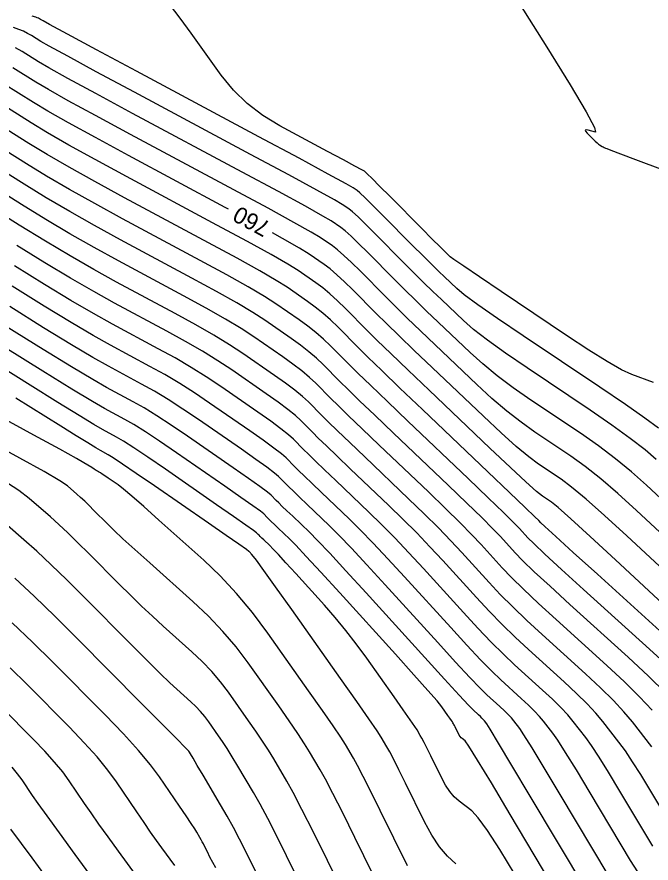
# Model space of a CAD drawing. Extents: x 2082232 to 2083549, y 592624 to 593832.
# Drawn here: x 2082458.68 to 2082485.39, y 593280.84 to 593316.49 of the extents above; entities that cross this region are included whole.
import ezdxf

# ---------------------------------------------------------------- set-up
doc = ezdxf.new("R2010")
doc.units = 0
doc.layers.add('DT_X_Contour_Major', color=7, linetype='Continuous')
doc.layers.add('DT_X_Contour_Minor', color=7, linetype='Continuous')

msp = doc.modelspace()

# ---------------------------------------------------------------- linework, layer by layer
at = {"layer": 'DT_X_Contour_Major'}
for points in [[(2082485.485, 593301.087), (2082484.572, 593301.429), (2082484.143, 593301.628), (2082483.541, 593301.968), (2082482.768, 593302.45), (2082481.822, 593303.073), (2082479.069, 593304.924), (2082478.16, 593305.536), (2082477.5, 593305.985), (2082477.087, 593306.269), (2082476.922, 593306.39), (2082476.813, 593306.494), (2082476.715, 593306.591), (2082476.502, 593306.804), (2082476.174, 593307.134), (2082475.731, 593307.58), (2082474.397, 593308.925), (2082473.957, 593309.368), (2082473.638, 593309.687), (2082473.439, 593309.884), (2082473.362, 593309.958), (2082473.315, 593309.99), (2082473.205, 593310.051), (2082472.911, 593310.211), (2082472.432, 593310.469), (2082471.768, 593310.825), (2082469.753, 593311.905), (2082469.032, 593312.343), (2082468.381, 593312.844), (2082467.799, 593313.41), (2082467.288, 593314.039), (2082466.016, 593315.804), (2082465.553, 593316.44), (2082465.115, 593317.025)], [(2082467.596, 593308.394), (2082467.458, 593308.468), (2082463.385, 593310.652), (2082461.989, 593311.406), (2082460.857, 593312.029), (2082459.988, 593312.522), (2082459.384, 593312.884), (2082458.122, 593313.675)], [(2082485.434, 593287.281), (2082484.907, 593287.843), (2082484.27, 593288.471), (2082483.523, 593289.164), (2082481.385, 593291.101), (2082480.642, 593291.782), (2082480.016, 593292.374), (2082479.508, 593292.875), (2082479.118, 593293.285), (2082478.234, 593294.261), (2082477.847, 593294.673), (2082477.347, 593295.18), (2082476.736, 593295.781), (2082476.014, 593296.475), (2082473.937, 593298.453), (2082473.226, 593299.132), (2082472.65, 593299.685), (2082472.209, 593300.113), (2082471.904, 593300.416), (2082471.269, 593301.056), (2082471.004, 593301.305), (2082470.683, 593301.574), (2082470.309, 593301.862), (2082469.879, 593302.169), (2082468.66, 593303.013), (2082468.132, 593303.359), (2082467.462, 593303.763), (2082466.65, 593304.225), (2082465.696, 593304.746), (2082462.962, 593306.212), (2082461.938, 593306.772), (2082460.916, 593307.355), (2082459.898, 593307.959), (2082458.882, 593308.585), (2082456.175, 593310.283)], [(2082487.099, 593292.085), (2082484.365, 593294.625), (2082483.423, 593295.489), (2082482.648, 593296.174), (2082482.041, 593296.68), (2082481.602, 593297.009), (2082480.652, 593297.647), (2082480.24, 593297.953), (2082479.714, 593298.391), (2082479.076, 593298.961), (2082478.325, 593299.664), (2082476.171, 593301.715), (2082475.418, 593302.435), (2082474.775, 593303.055), (2082474.241, 593303.576), (2082473.817, 593303.998), (2082472.833, 593304.99), (2082472.48, 593305.336), (2082472.161, 593305.631), (2082471.874, 593305.873), (2082471.62, 593306.063), (2082470.988, 593306.501), (2082470.589, 593306.748), (2082469.868, 593307.158), (2082469.441, 593307.392)], [(2082483.576, 593280.338), (2082481.558, 593283.729), (2082480.885, 593284.857), (2082480.377, 593285.696), (2082480.036, 593286.247), (2082479.86, 593286.509), (2082479.614, 593286.824), (2082479.508, 593286.951), (2082479.374, 593287.094), (2082479.211, 593287.254), (2082479.021, 593287.431), (2082478.475, 593287.925), (2082478.193, 593288.202), (2082477.754, 593288.661), (2082477.158, 593289.303), (2082476.407, 593290.127), (2082474.194, 593292.568), (2082473.424, 593293.41), (2082472.775, 593294.107), (2082472.245, 593294.659), (2082471.835, 593295.064), (2082470.903, 593295.952), (2082470.584, 593296.257), (2082470.325, 593296.505), (2082470.127, 593296.698), (2082469.99, 593296.834), (2082469.705, 593297.121), (2082469.527, 593297.274), (2082469.206, 593297.517), (2082468.743, 593297.85), (2082468.138, 593298.274), (2082466.333, 593299.524), (2082465.675, 593299.97), (2082465.056, 593300.368), (2082464.476, 593300.719), (2082463.933, 593301.023), (2082462.539, 593301.771), (2082461.887, 593302.138), (2082460.976, 593302.68), (2082459.807, 593303.396), (2082458.379, 593304.285)], [(2082475.129, 593280.719), (2082473.981, 593283.059), (2082473.588, 593283.854), (2082473.271, 593284.485), (2082473.028, 593284.951), (2082472.861, 593285.252), (2082472.516, 593285.836), (2082472.322, 593286.141), (2082472, 593286.62), (2082471.549, 593287.27), (2082470.969, 593288.094), (2082469.251, 593290.52), (2082468.599, 593291.395), (2082467.932, 593292.201), (2082467.249, 593292.937), (2082466.55, 593293.605), (2082464.666, 593295.292), (2082464.028, 593295.859), (2082463.528, 593296.295), (2082463.165, 593296.6), (2082462.941, 593296.774), (2082462.525, 593297.062), (2082462.386, 593297.158), (2082462.28, 593297.23), (2082462.209, 593297.277), (2082462.171, 593297.3), (2082462.116, 593297.33), (2082462.083, 593297.349), (2082462.024, 593297.385), (2082461.94, 593297.437), (2082461.831, 593297.505), (2082461.506, 593297.709), (2082461.19, 593297.889), (2082460.488, 593298.275), (2082459.397, 593298.868), (2082457.92, 593299.667)], [(2082467.053, 593280.633), (2082466.813, 593281.091), (2082466.703, 593281.305), (2082466.582, 593281.552), (2082466.536, 593281.643), (2082466.489, 593281.733), (2082466.44, 593281.822), (2082466.39, 593281.909), (2082466.253, 593282.14), (2082466.17, 593282.273), (2082466.02, 593282.501), (2082465.805, 593282.822), (2082465.525, 593283.238), (2082464.689, 593284.472), (2082464.311, 593284.982), (2082463.804, 593285.586), (2082463.166, 593286.284), (2082462.399, 593287.077), (2082460.181, 593289.315), (2082459.341, 593290.146), (2082458.487, 593290.961)]]:
    msp.add_lwpolyline(points, dxfattribs=at)
at = {"layer": 'DT_X_Contour_Minor'}
for points in [[(2082477.95, 593320.067), (2082480.998, 593315.214), (2082481.984, 593313.626), (2082482.655, 593312.5), (2082483.011, 593311.838), (2082483.053, 593311.638), (2082482.744, 593311.721), (2082482.654, 593311.737), (2082482.617, 593311.721), (2082482.633, 593311.673), (2082482.701, 593311.594), (2082482.952, 593311.34), (2082483.04, 593311.254), (2082483.113, 593311.186), (2082483.173, 593311.135), (2082483.219, 593311.102), (2082483.324, 593311.038), (2082483.367, 593311.014), (2082483.415, 593310.99), (2082483.469, 593310.967), (2082483.529, 593310.943), (2082483.696, 593310.88), (2082484.62, 593310.534), (2082491.566, 593307.926)], [(2082485.702, 593299.167), (2082485.131, 593299.581), (2082484.306, 593300.155), (2082483.226, 593300.887), (2082480.006, 593303.052), (2082478.925, 593303.785), (2082478.098, 593304.362), (2082477.524, 593304.782), (2082477.203, 593305.045), (2082476.685, 593305.538), (2082476.456, 593305.76), (2082476.157, 593306.054), (2082475.788, 593306.422), (2082475.348, 593306.864), (2082474.084, 593308.138), (2082473.662, 593308.561), (2082473.342, 593308.876), (2082473.126, 593309.082), (2082473.013, 593309.179), (2082472.849, 593309.292), (2082472.555, 593309.459), (2082471.793, 593309.873), (2082470.564, 593310.536), (2082468.868, 593311.446), (2082463.723, 593314.205), (2082462.03, 593315.113), (2082460.809, 593315.769), (2082460.061, 593316.172), (2082459.785, 593316.323), (2082459.68, 593316.389), (2082459.638, 593316.413), (2082459.591, 593316.436), (2082459.539, 593316.458), (2082459.481, 593316.478), (2082459.321, 593316.53)], [(2082485.605, 593297.84), (2082485.133, 593298.247), (2082484.511, 593298.729), (2082483.74, 593299.286), (2082482.82, 593299.917), (2082480.167, 593301.701), (2082479.254, 593302.327), (2082478.502, 593302.869), (2082477.912, 593303.327), (2082477.483, 593303.7), (2082476.556, 593304.582), (2082476.196, 593304.928), (2082475.811, 593305.305), (2082475.401, 593305.711), (2082474.966, 593306.147), (2082473.771, 593307.351), (2082473.366, 593307.755), (2082473.047, 593308.065), (2082472.813, 593308.28), (2082472.665, 593308.4), (2082472.384, 593308.595), (2082472.063, 593308.781), (2082471.312, 593309.194), (2082470.129, 593309.835), (2082468.515, 593310.702), (2082463.638, 593313.317), (2082462.02, 593314.186), (2082460.821, 593314.834), (2082460.043, 593315.26), (2082459.685, 593315.464), (2082459.291, 593315.711), (2082459.133, 593315.801), (2082458.956, 593315.887), (2082458.76, 593315.967), (2082458.544, 593316.043)], [(2082486.811, 593295.264), (2082485.192, 593296.768), (2082484.563, 593297.328), (2082483.89, 593297.877), (2082483.174, 593298.418), (2082482.414, 593298.948), (2082480.329, 593300.349), (2082479.582, 593300.869), (2082478.906, 593301.376), (2082478.3, 593301.872), (2082477.764, 593302.355), (2082476.428, 593303.627), (2082475.937, 593304.097), (2082475.466, 593304.555), (2082475.014, 593304.999), (2082474.583, 593305.431), (2082473.459, 593306.564), (2082473.071, 593306.949), (2082472.752, 593307.253), (2082472.5, 593307.477), (2082472.317, 593307.621), (2082471.919, 593307.897), (2082471.572, 593308.103), (2082470.83, 593308.515), (2082469.694, 593309.133), (2082468.163, 593309.957), (2082463.554, 593312.429), (2082462.009, 593313.26), (2082460.833, 593313.899), (2082460.025, 593314.347), (2082459.585, 593314.604), (2082458.901, 593315.032), (2082458.628, 593315.189)], [(2082486.955, 593293.675), (2082484.778, 593295.697), (2082483.993, 593296.408), (2082483.269, 593297.026), (2082482.607, 593297.549), (2082482.008, 593297.978), (2082480.491, 593298.998), (2082479.911, 593299.411), (2082479.31, 593299.884), (2082478.688, 593300.417), (2082478.044, 593301.01), (2082476.299, 593302.671), (2082475.678, 593303.266), (2082475.12, 593303.805), (2082474.628, 593304.288), (2082474.2, 593304.714), (2082473.146, 593305.777), (2082472.776, 593306.143), (2082472.456, 593306.442), (2082472.187, 593306.675), (2082471.968, 593306.842), (2082471.453, 593307.199), (2082471.08, 593307.425), (2082470.349, 593307.837), (2082469.259, 593308.432), (2082467.811, 593309.213), (2082463.469, 593311.54), (2082461.999, 593312.333), (2082460.845, 593312.964), (2082460.007, 593313.435), (2082459.484, 593313.744), (2082458.512, 593314.354)], [(2082487.093, 593290.635), (2082483.887, 593293.613), (2082482.817, 593294.603), (2082482.011, 593295.337), (2082481.471, 593295.816), (2082481.195, 593296.04), (2082480.814, 593296.296), (2082480.568, 593296.495), (2082480.118, 593296.898), (2082479.464, 593297.506), (2082478.605, 593298.319), (2082476.043, 593300.76), (2082475.159, 593301.604), (2082474.43, 593302.305), (2082473.855, 593302.865), (2082473.435, 593303.281), (2082472.52, 593304.203), (2082472.185, 593304.53), (2082471.865, 593304.819), (2082471.561, 593305.071), (2082471.272, 593305.284), (2082470.522, 593305.804), (2082470.098, 593306.07), (2082469.387, 593306.479), (2082468.389, 593307.03), (2082467.106, 593307.724), (2082463.3, 593309.764), (2082461.979, 593310.479), (2082460.869, 593311.094), (2082459.97, 593311.609), (2082459.283, 593312.024), (2082457.733, 593312.997)], [(2082486.225, 593290.204), (2082483.131, 593293.007), (2082482.111, 593293.931), (2082481.374, 593294.601), (2082480.918, 593295.018), (2082480.745, 593295.181), (2082480.658, 593295.276), (2082480.5, 593295.431), (2082480.091, 593295.824), (2082479.431, 593296.454), (2082478.521, 593297.322), (2082475.758, 593299.953), (2082474.811, 593300.856), (2082474.045, 593301.593), (2082473.459, 593302.162), (2082473.052, 593302.565), (2082472.207, 593303.416), (2082471.89, 593303.724), (2082471.57, 593304.008), (2082471.248, 593304.268), (2082470.924, 593304.505), (2082470.057, 593305.106), (2082469.606, 593305.392), (2082468.906, 593305.8), (2082467.955, 593306.329), (2082466.753, 593306.979), (2082463.216, 593308.876), (2082461.969, 593309.553), (2082460.881, 593310.159), (2082459.952, 593310.697), (2082459.183, 593311.164), (2082457.344, 593312.318)], [(2082486.276, 593288.98), (2082485.324, 593289.857), (2082482.549, 593292.371), (2082481.621, 593293.215), (2082480.921, 593293.859), (2082480.448, 593294.303), (2082480.203, 593294.549), (2082479.85, 593294.938), (2082479.615, 593295.179), (2082479.176, 593295.609), (2082478.533, 593296.23), (2082477.685, 593297.04), (2082475.151, 593299.453), (2082474.283, 593300.281), (2082473.58, 593300.957), (2082473.042, 593301.479), (2082472.669, 593301.849), (2082471.895, 593302.629), (2082471.594, 593302.918), (2082471.274, 593303.196), (2082470.935, 593303.466), (2082470.575, 593303.726), (2082469.591, 593304.408), (2082469.115, 593304.714), (2082468.425, 593305.121), (2082467.52, 593305.627), (2082466.401, 593306.235), (2082463.131, 593307.988), (2082461.958, 593308.626), (2082460.893, 593309.224), (2082459.934, 593309.784), (2082459.082, 593310.304), (2082456.954, 593311.64)], [(2082486.013, 593287.993), (2082485.282, 593288.714), (2082484.424, 593289.511), (2082481.967, 593291.736), (2082481.132, 593292.499), (2082480.469, 593293.116), (2082479.978, 593293.589), (2082479.66, 593293.917), (2082479.042, 593294.599), (2082478.731, 593294.926), (2082478.262, 593295.395), (2082477.635, 593296.005), (2082476.849, 593296.757), (2082474.544, 593298.953), (2082473.754, 593299.707), (2082473.115, 593300.321), (2082472.626, 593300.796), (2082472.286, 593301.132), (2082471.582, 593301.842), (2082471.299, 593302.111), (2082470.979, 593302.385), (2082470.622, 593302.664), (2082470.227, 593302.948), (2082469.126, 593303.711), (2082468.624, 593304.037), (2082467.943, 593304.442), (2082467.085, 593304.926), (2082466.048, 593305.49), (2082463.046, 593307.1), (2082461.948, 593307.699), (2082460.905, 593308.289), (2082459.916, 593308.871), (2082458.982, 593309.445), (2082456.565, 593310.961)], [(2082485.424, 593285.741), (2082484.603, 593286.793), (2082484.248, 593287.215), (2082483.8, 593287.693), (2082483.258, 593288.227), (2082482.623, 593288.818), (2082480.803, 593290.466), (2082480.152, 593291.066), (2082479.564, 593291.631), (2082479.038, 593292.16), (2082478.576, 593292.654), (2082477.426, 593293.922), (2082476.962, 593294.421), (2082476.433, 593294.965), (2082475.838, 593295.556), (2082475.178, 593296.193), (2082473.33, 593297.953), (2082472.698, 593298.557), (2082472.185, 593299.049), (2082471.793, 593299.43), (2082471.521, 593299.699), (2082470.956, 593300.269), (2082470.708, 593300.499), (2082470.388, 593300.762), (2082469.996, 593301.059), (2082469.531, 593301.39), (2082468.195, 593302.315), (2082467.641, 593302.681), (2082466.981, 593303.084), (2082466.215, 593303.524), (2082465.343, 593304.001), (2082462.877, 593305.323), (2082461.928, 593305.845), (2082460.928, 593306.42), (2082459.88, 593307.046), (2082458.781, 593307.725), (2082455.786, 593309.604)], [(2082486.402, 593282.155), (2082485.338, 593283.942), (2082484.958, 593284.569), (2082484.613, 593285.11), (2082484.305, 593285.565), (2082484.033, 593285.933), (2082483.356, 593286.801), (2082483.063, 593287.149), (2082482.694, 593287.543), (2082482.246, 593287.984), (2082481.722, 593288.471), (2082480.221, 593289.831), (2082479.662, 593290.35), (2082479.111, 593290.889), (2082478.568, 593291.446), (2082478.033, 593292.022), (2082476.618, 593293.583), (2082476.078, 593294.168), (2082475.518, 593294.751), (2082474.94, 593295.332), (2082474.342, 593295.911), (2082472.723, 593297.453), (2082472.169, 593297.982), (2082471.72, 593298.413), (2082471.376, 593298.747), (2082471.138, 593298.983), (2082470.643, 593299.482), (2082470.413, 593299.692), (2082470.093, 593299.951), (2082469.682, 593300.257), (2082469.182, 593300.611), (2082467.729, 593301.618), (2082467.15, 593302.003), (2082466.5, 593302.405), (2082465.78, 593302.823), (2082464.991, 593303.257), (2082462.793, 593304.435), (2082461.917, 593304.919), (2082460.94, 593305.485), (2082459.861, 593306.133), (2082458.681, 593306.865)], [(2082485.46, 593281.549), (2082484.078, 593283.871), (2082483.6, 593284.665), (2082483.201, 593285.305), (2082482.882, 593285.792), (2082482.642, 593286.125), (2082482.109, 593286.808), (2082481.878, 593287.083), (2082481.587, 593287.394), (2082481.235, 593287.741), (2082480.822, 593288.124), (2082479.639, 593289.196), (2082479.172, 593289.634), (2082478.659, 593290.146), (2082478.098, 593290.731), (2082477.491, 593291.39), (2082475.81, 593293.245), (2082475.193, 593293.915), (2082474.604, 593294.536), (2082474.041, 593295.107), (2082473.507, 593295.629), (2082472.117, 593296.952), (2082471.641, 593297.407), (2082471.255, 593297.777), (2082470.96, 593298.064), (2082470.755, 593298.266), (2082470.331, 593298.695), (2082470.118, 593298.886), (2082469.797, 593299.14), (2082469.369, 593299.455), (2082468.834, 593299.832), (2082467.264, 593300.92), (2082466.658, 593301.325), (2082466.019, 593301.726), (2082465.345, 593302.121), (2082464.638, 593302.512), (2082462.708, 593303.547), (2082461.907, 593303.992), (2082460.952, 593304.55), (2082459.843, 593305.221), (2082458.58, 593306.005)], [(2082485.173, 593279.951), (2082484.518, 593280.944), (2082482.818, 593283.8), (2082482.242, 593284.761), (2082481.789, 593285.501), (2082481.459, 593286.019), (2082481.251, 593286.317), (2082480.862, 593286.816), (2082480.693, 593287.017), (2082480.48, 593287.244), (2082480.223, 593287.498), (2082479.921, 593287.778), (2082479.057, 593288.561), (2082478.682, 593288.918), (2082478.206, 593289.403), (2082477.628, 593290.017), (2082476.949, 593290.758), (2082475.002, 593292.906), (2082474.309, 593293.663), (2082473.689, 593294.322), (2082473.143, 593294.883), (2082472.671, 593295.346), (2082471.51, 593296.452), (2082471.112, 593296.832), (2082470.79, 593297.141), (2082470.544, 593297.381), (2082470.373, 593297.55), (2082470.018, 593297.908), (2082469.822, 593298.08), (2082469.502, 593298.328), (2082469.056, 593298.653), (2082468.486, 593299.053), (2082466.798, 593300.222), (2082466.167, 593300.648), (2082465.538, 593301.047), (2082464.911, 593301.42), (2082464.286, 593301.768), (2082462.623, 593302.659), (2082461.897, 593303.065), (2082460.964, 593303.615), (2082459.825, 593304.308), (2082458.48, 593305.145)], [(2082482.634, 593279.732), (2082480.298, 593283.658), (2082479.527, 593284.953), (2082478.965, 593285.891), (2082478.613, 593286.474), (2082478.469, 593286.701), (2082478.367, 593286.832), (2082478.323, 593286.885), (2082478.267, 593286.945), (2082478.199, 593287.011), (2082478.12, 593287.085), (2082477.893, 593287.29), (2082477.703, 593287.486), (2082477.301, 593287.918), (2082476.688, 593288.588), (2082475.864, 593289.495), (2082473.386, 593292.229), (2082472.54, 593293.158), (2082471.86, 593293.893), (2082471.347, 593294.434), (2082471, 593294.782), (2082470.296, 593295.452), (2082470.055, 593295.682), (2082469.86, 593295.87), (2082469.711, 593296.015), (2082469.607, 593296.117), (2082469.392, 593296.334), (2082469.232, 593296.467), (2082468.911, 593296.705), (2082468.43, 593297.048), (2082467.789, 593297.495), (2082465.868, 593298.827), (2082465.184, 593299.292), (2082464.575, 593299.689), (2082464.041, 593300.018), (2082463.581, 593300.278), (2082462.454, 593300.883), (2082461.876, 593301.211), (2082460.988, 593301.745), (2082459.789, 593302.483), (2082458.279, 593303.426)], [(2082479.669, 593280.339), (2082479.023, 593281.402), (2082478.503, 593282.205), (2082478.11, 593282.749), (2082477.843, 593283.033), (2082477.302, 593283.445), (2082477.103, 593283.623), (2082476.913, 593283.848), (2082476.731, 593284.121), (2082476.558, 593284.441), (2082476.109, 593285.358), (2082475.955, 593285.669), (2082475.831, 593285.916), (2082475.736, 593286.099), (2082475.67, 593286.217), (2082475.535, 593286.445), (2082475.436, 593286.597), (2082475.242, 593286.88), (2082474.953, 593287.295), (2082474.567, 593287.841), (2082473.412, 593289.472), (2082472.976, 593290.07), (2082472.535, 593290.641), (2082472.088, 593291.184), (2082471.636, 593291.7), (2082470.423, 593293.038), (2082470.013, 593293.488), (2082469.694, 593293.835), (2082469.466, 593294.078), (2082469.328, 593294.218), (2082469.082, 593294.452), (2082468.998, 593294.532), (2082468.93, 593294.598), (2082468.878, 593294.648), (2082468.842, 593294.684), (2082468.767, 593294.76), (2082468.641, 593294.855), (2082468.32, 593295.083), (2082467.804, 593295.444), (2082467.093, 593295.937), (2082464.937, 593297.431), (2082464.201, 593297.936), (2082463.613, 593298.331), (2082463.171, 593298.615), (2082462.876, 593298.789), (2082462.285, 593299.106), (2082461.928, 593299.313), (2082461.301, 593299.693), (2082460.404, 593300.249), (2082459.236, 593300.979), (2082455.762, 593303.159)], [(2082481.874, 593278.822), (2082479.461, 593282.877), (2082478.663, 593284.212), (2082478.081, 593285.175), (2082477.713, 593285.767), (2082477.56, 593285.987), (2082477.439, 593286.08), (2082477.395, 593286.119), (2082477.352, 593286.17), (2082477.312, 593286.231), (2082477.273, 593286.302), (2082477.173, 593286.507), (2082477.138, 593286.577), (2082477.111, 593286.632), (2082477.089, 593286.673), (2082477.075, 593286.699), (2082477.044, 593286.75), (2082477.022, 593286.784), (2082476.979, 593286.847), (2082476.914, 593286.94), (2082476.828, 593287.062), (2082476.57, 593287.427), (2082476.376, 593287.667), (2082475.986, 593288.116), (2082475.4, 593288.773), (2082474.62, 593289.638), (2082472.277, 593292.223), (2082471.486, 593293.092), (2082470.87, 593293.761), (2082470.43, 593294.23), (2082470.164, 593294.5), (2082469.689, 593294.952), (2082469.527, 593295.107), (2082469.395, 593295.234), (2082469.294, 593295.332), (2082469.224, 593295.401), (2082469.079, 593295.547), (2082468.936, 593295.661), (2082468.615, 593295.894), (2082468.117, 593296.246), (2082467.441, 593296.716), (2082465.402, 593298.129), (2082464.693, 593298.614), (2082464.094, 593299.01), (2082463.606, 593299.317), (2082463.229, 593299.534), (2082462.37, 593299.994), (2082461.866, 593300.285), (2082461, 593300.81), (2082459.771, 593301.57), (2082458.178, 593302.566)], [(2082477.164, 593280.81), (2082476.811, 593281.126), (2082476.473, 593281.527), (2082476.151, 593282.011), (2082475.843, 593282.58), (2082475.045, 593284.208), (2082474.772, 593284.762), (2082474.551, 593285.201), (2082474.382, 593285.525), (2082474.266, 593285.734), (2082474.025, 593286.141), (2082473.85, 593286.41), (2082473.506, 593286.913), (2082472.991, 593287.649), (2082472.306, 593288.619), (2082470.254, 593291.518), (2082469.577, 593292.473), (2082469.084, 593293.166), (2082468.776, 593293.595), (2082468.652, 593293.761), (2082468.568, 593293.854), (2082468.54, 593293.885), (2082468.518, 593293.909), (2082468.502, 593293.926), (2082468.493, 593293.935), (2082468.476, 593293.952), (2082468.47, 593293.957), (2082468.465, 593293.962), (2082468.461, 593293.965), (2082468.459, 593293.968), (2082468.454, 593293.973), (2082468.345, 593294.049), (2082468.025, 593294.271), (2082467.491, 593294.641), (2082466.745, 593295.158), (2082464.471, 593296.734), (2082463.71, 593297.259), (2082463.132, 593297.652), (2082462.736, 593297.914), (2082462.524, 593298.045), (2082462.201, 593298.218), (2082462.005, 593298.331), (2082461.663, 593298.539), (2082461.172, 593298.843), (2082460.533, 593299.242), (2082458.634, 593300.434)], [(2082474.414, 593278.858), (2082472.917, 593281.91), (2082472.405, 593282.947), (2082471.991, 593283.769), (2082471.675, 593284.377), (2082471.457, 593284.77), (2082471.006, 593285.531), (2082470.798, 593285.866), (2082470.512, 593286.3), (2082470.148, 593286.832), (2082469.706, 593287.463), (2082468.421, 593289.277), (2082467.915, 593289.948), (2082467.358, 593290.602), (2082466.752, 593291.239), (2082466.095, 593291.858), (2082464.278, 593293.485), (2082463.655, 593294.046), (2082463.15, 593294.507), (2082462.762, 593294.87), (2082462.492, 593295.133), (2082461.928, 593295.701), (2082461.725, 593295.904), (2082461.537, 593296.086), (2082461.366, 593296.246), (2082461.21, 593296.385), (2082460.817, 593296.727), (2082460.495, 593296.944), (2082459.824, 593297.337), (2082458.804, 593297.906), (2082457.436, 593298.651)], [(2082473.487, 593277.428), (2082471.762, 593280.945), (2082471.17, 593282.143), (2082470.688, 593283.1), (2082470.315, 593283.814), (2082470.052, 593284.287), (2082469.497, 593285.227), (2082469.275, 593285.591), (2082469.025, 593285.98), (2082468.747, 593286.394), (2082468.442, 593286.832), (2082467.592, 593288.034), (2082467.256, 593288.479), (2082466.887, 593288.912), (2082466.486, 593289.334), (2082466.051, 593289.744), (2082464.847, 593290.822), (2082464.392, 593291.236), (2082463.93, 593291.67), (2082463.463, 593292.123), (2082462.988, 593292.595), (2082461.714, 593293.88), (2082461.254, 593294.338), (2082460.83, 593294.748), (2082460.443, 593295.111), (2082460.092, 593295.425), (2082459.203, 593296.199), (2082458.757, 593296.536), (2082458.088, 593296.966)], [(2082471.226, 593278.721), (2082470.036, 593281.147), (2082469.614, 593281.996), (2082469.243, 593282.722), (2082468.92, 593283.325), (2082468.648, 593283.805), (2082467.987, 593284.922), (2082467.751, 593285.316), (2082467.538, 593285.661), (2082467.347, 593285.956), (2082467.179, 593286.202), (2082466.762, 593286.791), (2082466.597, 593287.009), (2082466.416, 593287.222), (2082466.219, 593287.429), (2082466.006, 593287.63), (2082465.415, 593288.159), (2082465.128, 593288.426), (2082464.711, 593288.832), (2082464.163, 593289.375), (2082463.484, 593290.057), (2082461.499, 593292.059), (2082460.783, 593292.772), (2082460.124, 593293.411), (2082459.52, 593293.975), (2082458.973, 593294.465), (2082457.588, 593295.67)], [(2082468.965, 593280.013), (2082468.309, 593281.35), (2082468.059, 593281.847), (2082467.802, 593282.336), (2082467.536, 593282.817), (2082467.263, 593283.289), (2082466.524, 593284.54), (2082466.28, 593284.952), (2082466.102, 593285.251), (2082465.991, 593285.437), (2082465.947, 593285.51), (2082465.917, 593285.554), (2082465.783, 593285.694), (2082465.403, 593286.081), (2082464.777, 593286.714), (2082463.905, 593287.594), (2082461.253, 593290.27), (2082460.295, 593291.225), (2082459.409, 593292.082), (2082458.595, 593292.842)], [(2082465.33, 593280.739), (2082464.783, 593281.485), (2082464.563, 593281.79), (2082464.314, 593282.143), (2082464.036, 593282.544), (2082463.73, 593282.994), (2082462.873, 593284.259), (2082462.509, 593284.759), (2082462.057, 593285.309), (2082461.519, 593285.909), (2082460.893, 593286.559), (2082459.108, 593288.359), (2082458.393, 593289.062)], [(2082464.216, 593279.63), (2082462.961, 593281.341), (2082462.519, 593281.947), (2082462.134, 593282.483), (2082461.805, 593282.948), (2082461.534, 593283.343), (2082460.886, 593284.3), (2082460.61, 593284.679), (2082460.268, 593285.095), (2082459.86, 593285.549), (2082459.386, 593286.041), (2082458.036, 593287.404)], [(2082463.103, 593278.52), (2082461.14, 593281.196), (2082460.475, 593282.105), (2082459.954, 593282.824), (2082459.574, 593283.352), (2082459.338, 593283.691), (2082458.898, 593284.341), (2082458.711, 593284.598), (2082458.479, 593284.881)], [(2082461.989, 593277.411), (2082459.319, 593281.052), (2082458.432, 593282.263)]]:
    msp.add_lwpolyline(points, dxfattribs=at)

# ---------------------------------------------------------------- texts
at = {"layer": 'DT_X_Contour_Major'}
msp.add_text('760', height=0.7, rotation=151.5023, dxfattribs=at).set_placement((2082469.414, 593307.808))

doc.saveas('drawing.dxf')
